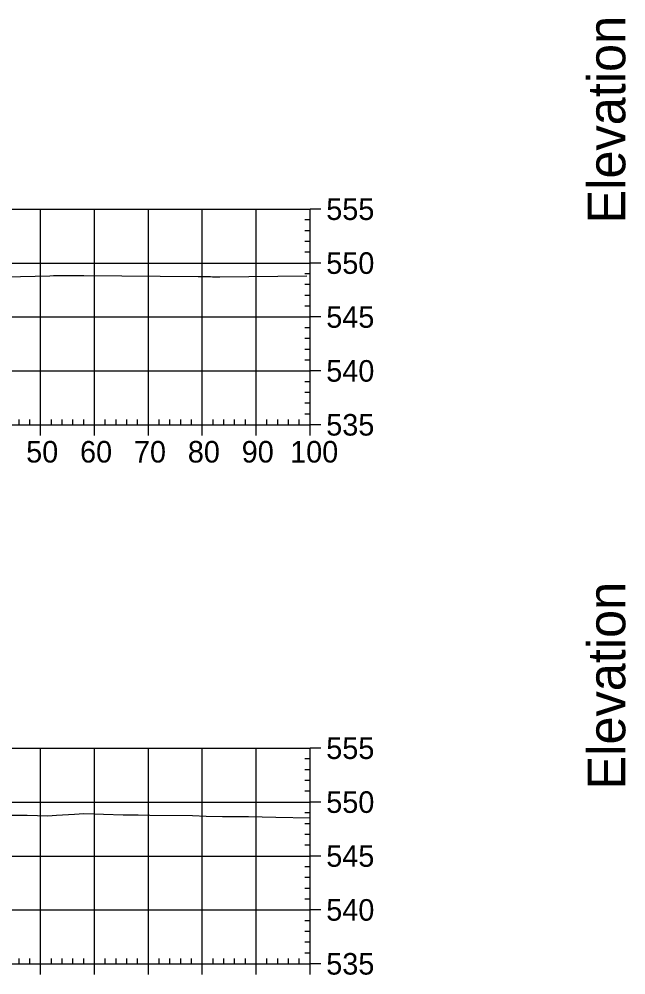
# Model space of a CAD drawing. Extents: x 708103 to 717568, y 374476 to 378707.
# Drawn here: x 710748 to 710860.6, y 377342.6 to 377519.9 of the extents above; entities that cross this region are included whole.
import ezdxf

# ---------------------------------------------------------------- set-up
doc = ezdxf.new("R2010")
doc.units = 0
for name, color, linetype in [('57', 7, 'Continuous'), ('60', 7, 'Continuous'), ('Existing', 7, 'Continuous')]:
    doc.layers.add(name, color=color, linetype=linetype)

msp = doc.modelspace()

# ---------------------------------------------------------------- linework, layer by layer
at = {"layer": '57'}
for p, q in [((710601.98, 377484.63), (710801.98, 377484.63)), ((710751.98, 377444.63), (710751.98, 377484.63)), ((710761.98, 377444.63), (710761.98, 377484.63)), ((710771.98, 377444.63), (710771.98, 377484.63)), ((710781.98, 377444.63), (710781.98, 377484.63)), ((710791.98, 377444.63), (710791.98, 377484.63)), ((710801.98, 377444.63), (710801.98, 377484.63)), ((710801.98, 377444.63), (710801.98, 377484.63)), ((710803.98, 377484.63), (710801.98, 377484.63)), ((710801.98, 377482.63), (710800.98, 377482.63)), ((710801.98, 377480.63), (710800.98, 377480.63)), ((710801.98, 377478.63), (710800.98, 377478.63)), ((710801.98, 377476.63), (710800.98, 377476.63)), ((710601.98, 377474.63), (710801.98, 377474.63)), ((710803.98, 377474.63), (710801.98, 377474.63)), ((710801.98, 377472.63), (710800.98, 377472.63)), ((710801.98, 377470.63), (710800.98, 377470.63)), ((710801.98, 377468.63), (710800.98, 377468.63)), ((710801.98, 377466.63), (710800.98, 377466.63)), ((710601.98, 377464.63), (710801.98, 377464.63)), ((710803.98, 377464.63), (710801.98, 377464.63)), ((710801.98, 377462.63), (710800.98, 377462.63)), ((710801.98, 377460.63), (710800.98, 377460.63)), ((710801.98, 377458.63), (710800.98, 377458.63)), ((710801.98, 377456.63), (710800.98, 377456.63)), ((710601.98, 377454.63), (710801.98, 377454.63)), ((710803.98, 377454.63), (710801.98, 377454.63)), ((710801.98, 377452.63), (710800.98, 377452.63)), ((710801.98, 377450.63), (710800.98, 377450.63)), ((710801.98, 377448.63), (710800.98, 377448.63)), ((710747.98, 377444.63), (710747.98, 377445.63)), ((710749.98, 377444.63), (710749.98, 377445.63)), ((710753.98, 377444.63), (710753.98, 377445.63)), ((710755.98, 377444.63), (710755.98, 377445.63)), ((710757.98, 377444.63), (710757.98, 377445.63)), ((710759.98, 377444.63), (710759.98, 377445.63)), ((710763.98, 377444.63), (710763.98, 377445.63)), ((710765.98, 377444.63), (710765.98, 377445.63)), ((710767.98, 377444.63), (710767.98, 377445.63)), ((710769.98, 377444.63), (710769.98, 377445.63)), ((710773.98, 377444.63), (710773.98, 377445.63)), ((710775.98, 377444.63), (710775.98, 377445.63)), ((710777.98, 377444.63), (710777.98, 377445.63)), ((710779.98, 377444.63), (710779.98, 377445.63)), ((710783.98, 377444.63), (710783.98, 377445.63)), ((710785.98, 377444.63), (710785.98, 377445.63)), ((710787.98, 377444.63), (710787.98, 377445.63)), ((710789.98, 377444.63), (710789.98, 377445.63)), ((710793.98, 377444.63), (710793.98, 377445.63)), ((710795.98, 377444.63), (710795.98, 377445.63)), ((710797.98, 377444.63), (710797.98, 377445.63)), ((710799.98, 377444.63), (710799.98, 377445.63)), ((710801.98, 377446.63), (710800.98, 377446.63)), ((710601.98, 377444.63), (710801.98, 377444.63)), ((710601.98, 377444.63), (710801.98, 377444.63)), ((710751.98, 377442.63), (710751.98, 377444.63)), ((710761.98, 377442.63), (710761.98, 377444.63)), ((710771.98, 377442.63), (710771.98, 377444.63)), ((710781.98, 377442.63), (710781.98, 377444.63)), ((710791.98, 377442.63), (710791.98, 377444.63)), ((710801.98, 377442.63), (710801.98, 377444.63)), ((710803.98, 377444.63), (710801.98, 377444.63)), ((710601.98, 377384.63), (710801.98, 377384.63)), ((710751.98, 377344.63), (710751.98, 377384.63)), ((710761.98, 377344.63), (710761.98, 377384.63)), ((710771.98, 377344.63), (710771.98, 377384.63)), ((710781.98, 377344.63), (710781.98, 377384.63)), ((710791.98, 377344.63), (710791.98, 377384.63)), ((710801.98, 377344.63), (710801.98, 377384.63)), ((710801.98, 377344.63), (710801.98, 377384.63)), ((710803.98, 377384.63), (710801.98, 377384.63)), ((710801.98, 377382.63), (710800.98, 377382.63)), ((710801.98, 377380.63), (710800.98, 377380.63)), ((710801.98, 377378.63), (710800.98, 377378.63)), ((710801.98, 377376.63), (710800.98, 377376.63)), ((710601.98, 377374.63), (710801.98, 377374.63)), ((710803.98, 377374.63), (710801.98, 377374.63)), ((710801.98, 377372.63), (710800.98, 377372.63)), ((710801.98, 377370.63), (710800.98, 377370.63)), ((710801.98, 377368.63), (710800.98, 377368.63)), ((710801.98, 377366.63), (710800.98, 377366.63)), ((710601.98, 377364.63), (710801.98, 377364.63)), ((710803.98, 377364.63), (710801.98, 377364.63)), ((710801.98, 377362.63), (710800.98, 377362.63)), ((710801.98, 377360.63), (710800.98, 377360.63)), ((710801.98, 377358.63), (710800.98, 377358.63)), ((710801.98, 377356.63), (710800.98, 377356.63)), ((710601.98, 377354.63), (710801.98, 377354.63)), ((710803.98, 377354.63), (710801.98, 377354.63)), ((710801.98, 377352.63), (710800.98, 377352.63)), ((710801.98, 377350.63), (710800.98, 377350.63)), ((710801.98, 377348.63), (710800.98, 377348.63)), ((710747.98, 377344.63), (710747.98, 377345.63)), ((710749.98, 377344.63), (710749.98, 377345.63)), ((710753.98, 377344.63), (710753.98, 377345.63)), ((710755.98, 377344.63), (710755.98, 377345.63)), ((710757.98, 377344.63), (710757.98, 377345.63)), ((710759.98, 377344.63), (710759.98, 377345.63)), ((710763.98, 377344.63), (710763.98, 377345.63)), ((710765.98, 377344.63), (710765.98, 377345.63)), ((710767.98, 377344.63), (710767.98, 377345.63)), ((710769.98, 377344.63), (710769.98, 377345.63)), ((710773.98, 377344.63), (710773.98, 377345.63)), ((710775.98, 377344.63), (710775.98, 377345.63)), ((710777.98, 377344.63), (710777.98, 377345.63)), ((710779.98, 377344.63), (710779.98, 377345.63)), ((710783.98, 377344.63), (710783.98, 377345.63)), ((710785.98, 377344.63), (710785.98, 377345.63)), ((710787.98, 377344.63), (710787.98, 377345.63)), ((710789.98, 377344.63), (710789.98, 377345.63)), ((710793.98, 377344.63), (710793.98, 377345.63)), ((710795.98, 377344.63), (710795.98, 377345.63)), ((710797.98, 377344.63), (710797.98, 377345.63)), ((710799.98, 377344.63), (710799.98, 377345.63)), ((710801.98, 377346.63), (710800.98, 377346.63)), ((710601.98, 377344.63), (710801.98, 377344.63)), ((710601.98, 377344.63), (710801.98, 377344.63)), ((710751.98, 377342.63), (710751.98, 377344.63)), ((710761.98, 377342.63), (710761.98, 377344.63)), ((710771.98, 377342.63), (710771.98, 377344.63)), ((710781.98, 377342.63), (710781.98, 377344.63)), ((710791.98, 377342.63), (710791.98, 377344.63)), ((710801.98, 377342.63), (710801.98, 377344.63)), ((710803.98, 377344.63), (710801.98, 377344.63))]:
    msp.add_line(p, q, dxfattribs=at)
at = {"layer": 'Existing'}
for points in [[(710745.49, 377472.07), (710753.71, 377472.26), (710754.36, 377472.3), (710760.02, 377472.35), (710781.24, 377472.13), (710783.51, 377472.12), (710783.88, 377472.1), (710784.37, 377472.08), (710785.22, 377472.09), (710801.39, 377472.28)], [(710745.96, 377372.23), (710749.45, 377372.19), (710753.31, 377372.09), (710754.93, 377372.23), (710758.24, 377372.38), (710759.97, 377372.5), (710767.29, 377372.3), (710770.05, 377372.25), (710772.22, 377372.22), (710780.17, 377372.13), (710782.72, 377372.05), (710785.75, 377371.94), (710790.55, 377371.94), (710795.65, 377371.83), (710801.98, 377371.72)]]:
    msp.add_lwpolyline(points, dxfattribs=at)

# ---------------------------------------------------------------- texts
at = {"layer": '57'}
for s, p in [('555', (710804.98, 377482.63)), ('550', (710804.98, 377472.63)), ('545', (710804.98, 377462.63)), ('540', (710804.98, 377452.63)), ('535', (710804.98, 377442.63)), ('50', (710749.29, 377437.63)), ('60', (710759.29, 377437.63)), ('70', (710769.29, 377437.63)), ('80', (710779.29, 377437.63)), ('90', (710789.29, 377437.63)), ('100', (710798.28, 377437.63)), ('555', (710804.98, 377382.63)), ('550', (710804.98, 377372.63)), ('545', (710804.98, 377362.63)), ('540', (710804.98, 377352.63)), ('535', (710804.98, 377342.63))]:
    msp.add_text(s, height=4, dxfattribs=at).set_placement(p)
at = {"layer": '60'}
for p in [(710860.48, 377481.99), (710860.48, 377376.99)]:
    msp.add_text('Elevation', height=7, rotation=90, dxfattribs=at).set_placement(p)

doc.saveas('drawing.dxf')
